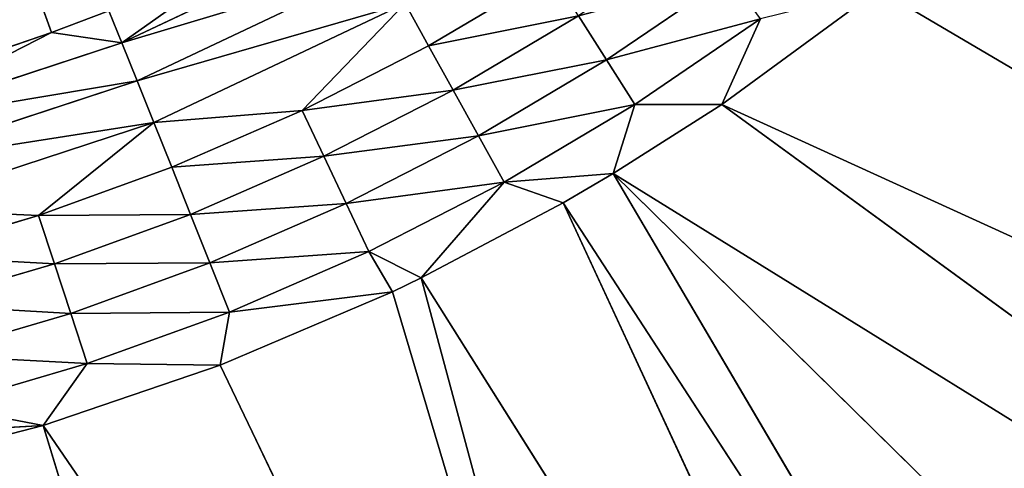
# Model space of a CAD drawing. Extents: x 0 to 605, y 0 to 400.
# Tile 296 of 656: x 309.24 to 319.07, y 180.7 to 185.18. Entities that reach past the tile are written whole.
import ezdxf

# ---------------------------------------------------------------- set-up
doc = ezdxf.new("R2010")
doc.units = 0
doc.header["$LTSCALE"] = 25.4
doc.layers.get('0').update_dxf_attribs({"linetype": 'CONTINUOUS'})

# ---------------------------------------------------------------- blocks, each defined once
blk = doc.blocks.new('ATLANTA610_-_S_STL')
at = {"color": 0}
for p, q in [((309.747, 25.2154, 218.7588), (313.0169, 25.4634, 229.4771)), ((309.747, 25.2154, 218.7588), (313.0169, 25.4634, 229.4771)), ((309.747, 25.2154, 218.7588), (316.6125, 25.4496, 228.7859)), ((309.747, 25.2154, 218.7588), (316.6125, 25.4496, 228.7859)), ((311.5112, 25.2074, 218.1588), (316.6125, 25.4496, 228.7859)), ((311.5112, 25.2074, 218.1588), (316.6125, 25.4496, 228.7859)), ((316.6125, 25.4496, 228.7859), (313.5185, 25.1972, 217.287)), ((316.6125, 25.4496, 228.7859), (313.5185, 25.1972, 217.287)), ((320.2196, 25.4365, 227.9299), (313.5185, 25.1972, 217.287)), ((320.2196, 25.4365, 227.9299), (313.5185, 25.1972, 217.287)), ((320.2196, 25.4365, 227.9299), (314.9364, 25.1898, 216.5374)), ((320.2196, 25.4365, 227.9299), (314.9364, 25.1898, 216.5374)), ((322.009, 25.4302, 227.4141), (314.9364, 25.1898, 216.5374)), ((322.009, 25.4302, 227.4141), (314.9364, 25.1898, 216.5374)), ((322.009, 25.4302, 227.4141), (315.4356, 25.1872, 216.245)), ((322.009, 25.4302, 227.4141), (315.4356, 25.1872, 216.245)), ((325.5269, 25.4183, 226.1688), (315.4356, 25.1872, 216.245)), ((325.5269, 25.4183, 226.1688), (315.4356, 25.1872, 216.245)), ((328.9233, 25.4075, 224.6036), (316.5187, 25.1816, 215.5542)), ((328.9233, 25.4075, 224.6036), (316.5187, 25.1816, 215.5542)), ((307.2739, 25.1956, 218.9003), (309.747, 25.2154, 218.7588)), ((307.2739, 25.1956, 218.9003), (309.747, 25.2154, 218.7588)), ((307.9357, 25.2221, 219.2256), (309.747, 25.2154, 218.7588)), ((307.9357, 25.2221, 219.2256), (309.747, 25.2154, 218.7588)), ((309.747, 25.2154, 218.7588), (308.7371, 25.1906, 218.5682)), ((309.747, 25.2154, 218.7588), (308.7371, 25.1906, 218.5682)), ((310.1864, 25.1845, 218.1425), (308.7371, 25.1906, 218.5682)), ((310.1864, 25.1845, 218.1425), (308.7371, 25.1906, 218.5682)), ((309.747, 25.2154, 218.7588), (310.1864, 25.1845, 218.1425)), ((309.747, 25.2154, 218.7588), (310.1864, 25.1845, 218.1425)), ((309.747, 25.2154, 218.7588), (311.5112, 25.2074, 218.1588)), ((309.747, 25.2154, 218.7588), (311.5112, 25.2074, 218.1588)), ((310.1864, 25.1845, 218.1425), (310.0218, 25.0987, 217.6407)), ((310.1864, 25.1845, 218.1425), (310.0218, 25.0987, 217.6407)), ((311.5112, 25.2074, 218.1588), (310.1864, 25.1845, 218.1425)), ((311.5112, 25.2074, 218.1588), (310.1864, 25.1845, 218.1425)), ((311.6056, 25.1777, 217.6271), (310.1864, 25.1845, 218.1425)), ((311.6056, 25.1777, 217.6271), (310.1864, 25.1845, 218.1425)), ((311.6056, 25.1777, 217.6271), (311.4101, 25.0918, 217.1366)), ((311.6056, 25.1777, 217.6271), (311.4101, 25.0918, 217.1366)), ((311.5112, 25.2074, 218.1588), (311.6056, 25.1777, 217.6271)), ((311.5112, 25.2074, 218.1588), (311.6056, 25.1777, 217.6271)), ((311.5112, 25.2074, 218.1588), (313.233, 25.1987, 217.4239)), ((311.5112, 25.2074, 218.1588), (313.233, 25.1987, 217.4239)), ((313.233, 25.1987, 217.4239), (311.6056, 25.1777, 217.6271)), ((313.233, 25.1987, 217.4239), (311.6056, 25.1777, 217.6271)), ((312.9964, 25.1705, 217.0213), (311.6056, 25.1777, 217.6271)), ((312.9964, 25.1705, 217.0213), (311.6056, 25.1777, 217.6271)), ((312.9964, 25.1705, 217.0213), (312.7705, 25.0846, 216.5439)), ((312.9964, 25.1705, 217.0213), (312.7705, 25.0846, 216.5439)), ((313.233, 25.1987, 217.4239), (312.9964, 25.1705, 217.0213)), ((313.233, 25.1987, 217.4239), (312.9964, 25.1705, 217.0213)), ((313.5185, 25.1972, 217.287), (312.9964, 25.1705, 217.0213)), ((313.5185, 25.1972, 217.287), (312.9964, 25.1705, 217.0213)), ((314.3461, 25.1632, 216.33), (312.9964, 25.1705, 217.0213)), ((314.3461, 25.1632, 216.33), (312.9964, 25.1705, 217.0213)), ((313.233, 25.1987, 217.4239), (313.5185, 25.1972, 217.287)), ((313.233, 25.1987, 217.4239), (313.5185, 25.1972, 217.287)), ((313.5185, 25.1972, 217.287), (314.3461, 25.1632, 216.33)), ((313.5185, 25.1972, 217.287), (314.3461, 25.1632, 216.33)), ((313.5185, 25.1972, 217.287), (314.9364, 25.1898, 216.5374)), ((313.5185, 25.1972, 217.287), (314.9364, 25.1898, 216.5374)), ((314.3461, 25.1632, 216.33), (314.0909, 25.0773, 215.8676)), ((314.3461, 25.1632, 216.33), (314.0909, 25.0773, 215.8676)), ((314.9364, 25.1898, 216.5374), (314.3461, 25.1632, 216.33)), ((314.9364, 25.1898, 216.5374), (314.3461, 25.1632, 216.33)), ((315.6522, 25.1562, 215.5547), (314.3461, 25.1632, 216.33)), ((315.6522, 25.1562, 215.5547), (314.3461, 25.1632, 216.33)), ((314.9364, 25.1898, 216.5374), (315.4356, 25.1872, 216.245)), ((314.9364, 25.1898, 216.5374), (315.4356, 25.1872, 216.245)), ((315.4356, 25.1872, 216.245), (315.6522, 25.1562, 215.5547)), ((315.4356, 25.1872, 216.245), (315.6522, 25.1562, 215.5547)), ((315.4356, 25.1872, 216.245), (316.5187, 25.1816, 215.5542)), ((315.4356, 25.1872, 216.245), (316.5187, 25.1816, 215.5542)), ((315.6522, 25.1562, 215.5547), (316.5187, 25.1816, 215.5542)), ((315.6522, 25.1562, 215.5547), (316.5187, 25.1816, 215.5542)), ((316.5187, 25.1816, 215.5542), (316.9072, 25.1497, 214.6999)), ((316.5187, 25.1816, 215.5542), (316.9072, 25.1497, 214.6999)), ((316.5187, 25.1816, 215.5542), (318.0838, 25.174, 214.4055)), ((316.5187, 25.1816, 215.5542), (318.0838, 25.174, 214.4055)), ((308.6043, 25.1047, 218.0571), (310.0218, 25.0987, 217.6407)), ((308.6043, 25.1047, 218.0571), (310.0218, 25.0987, 217.6407)), ((310.0218, 25.0987, 217.6407), (309.8589, 24.9548, 217.1448)), ((310.0218, 25.0987, 217.6407), (309.8589, 24.9548, 217.1448)), ((310.0218, 25.0987, 217.6407), (311.4101, 25.0918, 217.1366)), ((310.0218, 25.0987, 217.6407), (311.4101, 25.0918, 217.1366)), ((311.4101, 25.0918, 217.1366), (311.2165, 24.948, 216.6519)), ((311.4101, 25.0918, 217.1366), (311.2165, 24.948, 216.6519)), ((311.4101, 25.0918, 217.1366), (312.7705, 25.0846, 216.5439)), ((311.4101, 25.0918, 217.1366), (312.7705, 25.0846, 216.5439)), ((312.7705, 25.0846, 216.5439), (312.5471, 24.9407, 216.0722)), ((312.7705, 25.0846, 216.5439), (312.5471, 24.9407, 216.0722)), ((312.7705, 25.0846, 216.5439), (314.0909, 25.0773, 215.8676)), ((312.7705, 25.0846, 216.5439), (314.0909, 25.0773, 215.8676)), ((314.0909, 25.0773, 215.8676), (313.8385, 24.9335, 215.4108)), ((314.0909, 25.0773, 215.8676), (313.8385, 24.9335, 215.4108)), ((314.0909, 25.0773, 215.8676), (315.3687, 25.0703, 215.1092)), ((314.0909, 25.0773, 215.8676), (315.3687, 25.0703, 215.1092)), ((315.3687, 25.0703, 215.1092), (315.0883, 24.9265, 214.669)), ((315.3687, 25.0703, 215.1092), (315.0883, 24.9265, 214.669)), ((315.6522, 25.1562, 215.5547), (315.3687, 25.0703, 215.1092)), ((315.6522, 25.1562, 215.5547), (315.3687, 25.0703, 215.1092)), ((315.3687, 25.0703, 215.1092), (316.5966, 25.0638, 214.2728)), ((315.3687, 25.0703, 215.1092), (316.5966, 25.0638, 214.2728)), ((316.9072, 25.1497, 214.6999), (315.6522, 25.1562, 215.5547)), ((316.9072, 25.1497, 214.6999), (315.6522, 25.1562, 215.5547)), ((309.8589, 24.9548, 217.1448), (308.4728, 24.9609, 217.552)), ((309.8589, 24.9548, 217.1448), (308.4728, 24.9609, 217.552)), ((309.8589, 24.9548, 217.1448), (309.7007, 24.7541, 216.664)), ((309.8589, 24.9548, 217.1448), (309.7007, 24.7541, 216.664)), ((311.2165, 24.948, 216.6519), (309.8589, 24.9548, 217.1448)), ((311.2165, 24.948, 216.6519), (309.8589, 24.9548, 217.1448)), ((311.2165, 24.948, 216.6519), (311.0286, 24.7472, 216.1818)), ((311.2165, 24.948, 216.6519), (311.0286, 24.7472, 216.1818)), ((312.5471, 24.9407, 216.0722), (311.2165, 24.948, 216.6519)), ((312.5471, 24.9407, 216.0722), (311.2165, 24.948, 216.6519)), ((312.5471, 24.9407, 216.0722), (312.3301, 24.74, 215.6149)), ((312.5471, 24.9407, 216.0722), (312.3301, 24.74, 215.6149)), ((313.8385, 24.9335, 215.4108), (312.5471, 24.9407, 216.0722)), ((313.8385, 24.9335, 215.4108), (312.5471, 24.9407, 216.0722)), ((313.8385, 24.9335, 215.4108), (313.5934, 24.7327, 214.9679)), ((313.8385, 24.9335, 215.4108), (313.5934, 24.7327, 214.9679)), ((315.0883, 24.9265, 214.669), (313.8385, 24.9335, 215.4108)), ((315.0883, 24.9265, 214.669), (313.8385, 24.9335, 215.4108)), ((309.7007, 24.7541, 216.664), (308.2234, 24.5055, 216.5964)), ((309.7007, 24.7541, 216.664), (308.2234, 24.5055, 216.5964)), ((308.3451, 24.7601, 217.0621), (309.7007, 24.7541, 216.664)), ((308.3451, 24.7601, 217.0621), (309.7007, 24.7541, 216.664)), ((309.7007, 24.7541, 216.664), (310.8495, 24.4926, 215.735)), ((309.7007, 24.7541, 216.664), (311.0286, 24.7472, 216.1818)), ((309.7007, 24.7541, 216.664), (310.8495, 24.4926, 215.735)), ((309.7007, 24.7541, 216.664), (311.0286, 24.7472, 216.1818)), ((311.0286, 24.7472, 216.1818), (310.8495, 24.4926, 215.735)), ((311.0286, 24.7472, 216.1818), (310.8495, 24.4926, 215.735)), ((312.3301, 24.74, 215.6149), (310.8495, 24.4926, 215.735)), ((312.3301, 24.74, 215.6149), (310.8495, 24.4926, 215.735)), ((311.0286, 24.7472, 216.1818), (312.3301, 24.74, 215.6149)), ((311.0286, 24.7472, 216.1818), (312.3301, 24.74, 215.6149)), ((312.3301, 24.74, 215.6149), (313.3601, 24.4781, 214.5468)), ((312.3301, 24.74, 215.6149), (313.5934, 24.7327, 214.9679)), ((312.3301, 24.74, 215.6149), (313.3601, 24.4781, 214.5468)), ((312.3301, 24.74, 215.6149), (313.5934, 24.7327, 214.9679)), ((313.5934, 24.7327, 214.9679), (313.3601, 24.4781, 214.5468)), ((313.5934, 24.7327, 214.9679), (313.3601, 24.4781, 214.5468)), ((313.5934, 24.7327, 214.9679), (314.8161, 24.7257, 214.2422)), ((313.5934, 24.7327, 214.9679), (314.8161, 24.7257, 214.2422)), ((310.8495, 24.4926, 215.735), (308.2234, 24.5055, 216.5964)), ((310.8495, 24.4926, 215.735), (308.2234, 24.5055, 216.5964)), ((310.8495, 24.4926, 215.735), (310.6826, 24.1891, 215.3189)), ((310.8495, 24.4926, 215.735), (310.6826, 24.1891, 215.3189)), ((313.3601, 24.4781, 214.5468), (310.8495, 24.4926, 215.735)), ((313.3601, 24.4781, 214.5468), (310.8495, 24.4926, 215.735)), ((308.1099, 24.202, 216.1627), (310.6826, 24.1891, 215.3189)), ((308.1099, 24.202, 216.1627), (310.6826, 24.1891, 215.3189)), ((310.6826, 24.1891, 215.3189), (310.5302, 23.8432, 214.9402)), ((310.6826, 24.1891, 215.3189), (310.5302, 23.8432, 214.9402)), ((310.6826, 24.1891, 215.3189), (313.1425, 24.1745, 214.1548)), ((310.6826, 24.1891, 215.3189), (313.1425, 24.1745, 214.1548)), ((309.8293, 23.4846, 214.8366), (308.0063, 23.8561, 215.7678)), ((308.0063, 23.8561, 215.7678), (310.5302, 23.8432, 214.9402)), ((309.8293, 23.4846, 214.8366), (308.0063, 23.8561, 215.7678)), ((308.0063, 23.8561, 215.7678), (310.5302, 23.8432, 214.9402)), ((310.5302, 23.8432, 214.9402), (309.8293, 23.4846, 214.8366)), ((310.5302, 23.8432, 214.9402), (309.8293, 23.4846, 214.8366)), ((310.4004, 23.4814, 214.6185), (310.5302, 23.8432, 214.9402)), ((310.4004, 23.4814, 214.6185), (310.5302, 23.8432, 214.9402)), ((311.9828, 23.4718, 213.9107), (310.5302, 23.8432, 214.9402)), ((310.5302, 23.8432, 214.9402), (312.9442, 23.8287, 213.798)), ((311.9828, 23.4718, 213.9107), (310.5302, 23.8432, 214.9402)), ((310.5302, 23.8432, 214.9402), (312.9442, 23.8287, 213.798)), ((309.8293, 23.4846, 214.8366), (308.2828, 18.2168, 210.5411)), ((309.8293, 23.4846, 214.8366), (308.2828, 18.2168, 210.5411)), ((309.0111, 23.489, 215.1163), (309.8293, 23.4846, 214.8366)), ((309.0111, 23.489, 215.1163), (309.8293, 23.4846, 214.8366)), ((309.8293, 23.4846, 214.8366), (310.4004, 23.4814, 214.6185)), ((309.8293, 23.4846, 214.8366), (310.4004, 23.4814, 214.6185))]:
    blk.add_line(p, q, dxfattribs=at)
mesh = blk.add_polyface(dxfattribs=at)
corners = [(313.0169, 25.4634, 229.4771), (309.747, 25.2154, 218.7588), (307.9357, 25.2221, 219.2256)]
mesh.append_faces([[corners[k] for k in face] for face in [(0, 1, 2)]], dxfattribs={"color": 0})
mesh = blk.add_polyface(dxfattribs=at)
corners = [(313.0169, 25.4634, 229.4771), (316.6125, 25.4496, 228.7859), (309.747, 25.2154, 218.7588)]
mesh.append_faces([[corners[k] for k in face] for face in [(0, 1, 2)]], dxfattribs={"color": 0})
mesh = blk.add_polyface(dxfattribs=at)
corners = [(316.6125, 25.4496, 228.7859), (311.5112, 25.2074, 218.1588), (309.747, 25.2154, 218.7588)]
mesh.append_faces([[corners[k] for k in face] for face in [(0, 1, 2)]], dxfattribs={"color": 0})
mesh = blk.add_polyface(dxfattribs=at)
corners = [(313.233, 25.1987, 217.4239), (316.6125, 25.4496, 228.7859), (313.5185, 25.1972, 217.287), (311.5112, 25.2074, 218.1588)]
mesh.append_faces([[corners[k] for k in face] for face in [(0, 1, 2), (1, 0, 3)]], dxfattribs={"vtx0": -1, "color": 0})
mesh = blk.add_polyface(dxfattribs=at)
corners = [(316.6125, 25.4496, 228.7859), (320.2196, 25.4365, 227.9299), (313.5185, 25.1972, 217.287)]
mesh.append_faces([[corners[k] for k in face] for face in [(0, 1, 2)]], dxfattribs={"color": 0})
mesh = blk.add_polyface(dxfattribs=at)
corners = [(320.2196, 25.4365, 227.9299), (314.9364, 25.1898, 216.5374), (313.5185, 25.1972, 217.287)]
mesh.append_faces([[corners[k] for k in face] for face in [(0, 1, 2)]], dxfattribs={"color": 0})
mesh = blk.add_polyface(dxfattribs=at)
corners = [(320.2196, 25.4365, 227.9299), (322.009, 25.4302, 227.4141), (314.9364, 25.1898, 216.5374)]
mesh.append_faces([[corners[k] for k in face] for face in [(0, 1, 2)]], dxfattribs={"color": 0})
mesh = blk.add_polyface(dxfattribs=at)
corners = [(322.009, 25.4302, 227.4141), (315.4356, 25.1872, 216.245), (314.9364, 25.1898, 216.5374)]
mesh.append_faces([[corners[k] for k in face] for face in [(0, 1, 2)]], dxfattribs={"color": 0})
mesh = blk.add_polyface(dxfattribs=at)
corners = [(322.009, 25.4302, 227.4141), (325.5269, 25.4183, 226.1688), (315.4356, 25.1872, 216.245), (323.7799, 25.4241, 226.8291)]
mesh.append_faces([[corners[k] for k in face] for face in [(0, 1, 2), (1, 0, 3)]], dxfattribs={"vtx0": -1, "color": 0})
mesh = blk.add_polyface(dxfattribs=at)
corners = [(315.4356, 25.1872, 216.245), (328.9233, 25.4075, 224.6036), (316.5187, 25.1816, 215.5542), (325.5269, 25.4183, 226.1688), (327.2435, 25.4128, 225.4284)]
mesh.append_faces([[corners[k] for k in face] for face in [(0, 1, 2), (1, 3, 4)]], dxfattribs={"vtx0": -1, "color": 0})
mesh.append_faces([[corners[k] for k in face] for face in [(1, 0, 3)]], dxfattribs={"vtx0": -1, "vtx2": -1, "color": 0})
mesh = blk.add_polyface(dxfattribs=at)
corners = [(318.0838, 25.174, 214.4055), (332.1462, 25.398, 222.6842), (318.8557, 25.1705, 213.7652), (316.5187, 25.1816, 215.5542), (328.9233, 25.4075, 224.6036), (330.5598, 25.4026, 223.6898)]
mesh.append_faces([[corners[k] for k in face] for face in [(0, 1, 2), (1, 4, 5)]], dxfattribs={"vtx0": -1, "color": 0})
mesh.append_faces([[corners[k] for k in face] for face in [(1, 0, 3), (1, 3, 4)]], dxfattribs={"vtx0": -1, "vtx2": -1, "color": 0})
mesh = blk.add_polyface(dxfattribs=at)
corners = [(318.8557, 25.1705, 213.7652), (333.6749, 25.3938, 221.5895), (319.536, 25.1677, 213.1553), (332.1462, 25.398, 222.6842)]
mesh.append_faces([[corners[k] for k in face] for face in [(0, 1, 2), (1, 0, 3)]], dxfattribs={"vtx0": -1, "color": 0})
mesh = blk.add_polyface(dxfattribs=at)
corners = [(307.9357, 25.2221, 219.2256), (309.747, 25.2154, 218.7588), (307.2739, 25.1956, 218.9003)]
mesh.append_faces([[corners[k] for k in face] for face in [(0, 1, 2)]], dxfattribs={"color": 0})
mesh = blk.add_polyface(dxfattribs=at)
corners = [(307.2739, 25.1956, 218.9003), (309.747, 25.2154, 218.7588), (308.7371, 25.1906, 218.5682)]
mesh.append_faces([[corners[k] for k in face] for face in [(0, 1, 2)]], dxfattribs={"color": 0})
mesh = blk.add_polyface(dxfattribs=at)
corners = [(308.6043, 25.1047, 218.0571), (310.1864, 25.1845, 218.1425), (310.0218, 25.0987, 217.6407), (308.7371, 25.1906, 218.5682)]
mesh.append_faces([[corners[k] for k in face] for face in [(0, 1, 2), (1, 0, 3)]], dxfattribs={"vtx0": -1, "color": 0})
mesh = blk.add_polyface(dxfattribs=at)
corners = [(309.747, 25.2154, 218.7588), (310.1864, 25.1845, 218.1425), (308.7371, 25.1906, 218.5682)]
mesh.append_faces([[corners[k] for k in face] for face in [(0, 1, 2)]], dxfattribs={"color": 0})
mesh = blk.add_polyface(dxfattribs=at)
corners = [(309.747, 25.2154, 218.7588), (311.5112, 25.2074, 218.1588), (310.1864, 25.1845, 218.1425)]
mesh.append_faces([[corners[k] for k in face] for face in [(0, 1, 2)]], dxfattribs={"color": 0})
mesh = blk.add_polyface(dxfattribs=at)
corners = [(310.0218, 25.0987, 217.6407), (311.6056, 25.1777, 217.6271), (311.4101, 25.0918, 217.1366), (310.1864, 25.1845, 218.1425)]
mesh.append_faces([[corners[k] for k in face] for face in [(0, 1, 2), (1, 0, 3)]], dxfattribs={"vtx0": -1, "color": 0})
mesh = blk.add_polyface(dxfattribs=at)
corners = [(311.5112, 25.2074, 218.1588), (311.6056, 25.1777, 217.6271), (310.1864, 25.1845, 218.1425)]
mesh.append_faces([[corners[k] for k in face] for face in [(0, 1, 2)]], dxfattribs={"color": 0})
mesh = blk.add_polyface(dxfattribs=at)
corners = [(311.4101, 25.0918, 217.1366), (312.9964, 25.1705, 217.0213), (312.7705, 25.0846, 216.5439), (311.6056, 25.1777, 217.6271)]
mesh.append_faces([[corners[k] for k in face] for face in [(0, 1, 2), (1, 0, 3)]], dxfattribs={"vtx0": -1, "color": 0})
mesh = blk.add_polyface(dxfattribs=at)
corners = [(311.5112, 25.2074, 218.1588), (313.233, 25.1987, 217.4239), (311.6056, 25.1777, 217.6271)]
mesh.append_faces([[corners[k] for k in face] for face in [(0, 1, 2)]], dxfattribs={"color": 0})
mesh = blk.add_polyface(dxfattribs=at)
corners = [(311.6056, 25.1777, 217.6271), (313.233, 25.1987, 217.4239), (312.9964, 25.1705, 217.0213)]
mesh.append_faces([[corners[k] for k in face] for face in [(0, 1, 2)]], dxfattribs={"color": 0})
mesh = blk.add_polyface(dxfattribs=at)
corners = [(312.7705, 25.0846, 216.5439), (314.3461, 25.1632, 216.33), (314.0909, 25.0773, 215.8676), (312.9964, 25.1705, 217.0213)]
mesh.append_faces([[corners[k] for k in face] for face in [(0, 1, 2), (1, 0, 3)]], dxfattribs={"vtx0": -1, "color": 0})
mesh = blk.add_polyface(dxfattribs=at)
corners = [(313.233, 25.1987, 217.4239), (313.5185, 25.1972, 217.287), (312.9964, 25.1705, 217.0213)]
mesh.append_faces([[corners[k] for k in face] for face in [(0, 1, 2)]], dxfattribs={"color": 0})
mesh = blk.add_polyface(dxfattribs=at)
corners = [(313.5185, 25.1972, 217.287), (314.3461, 25.1632, 216.33), (312.9964, 25.1705, 217.0213)]
mesh.append_faces([[corners[k] for k in face] for face in [(0, 1, 2)]], dxfattribs={"color": 0})
mesh = blk.add_polyface(dxfattribs=at)
corners = [(313.5185, 25.1972, 217.287), (314.9364, 25.1898, 216.5374), (314.3461, 25.1632, 216.33)]
mesh.append_faces([[corners[k] for k in face] for face in [(0, 1, 2)]], dxfattribs={"color": 0})
mesh = blk.add_polyface(dxfattribs=at)
corners = [(314.0909, 25.0773, 215.8676), (315.6522, 25.1562, 215.5547), (315.3687, 25.0703, 215.1092), (314.3461, 25.1632, 216.33)]
mesh.append_faces([[corners[k] for k in face] for face in [(0, 1, 2), (1, 0, 3)]], dxfattribs={"vtx0": -1, "color": 0})
mesh = blk.add_polyface(dxfattribs=at)
corners = [(314.3461, 25.1632, 216.33), (315.4356, 25.1872, 216.245), (315.6522, 25.1562, 215.5547), (314.9364, 25.1898, 216.5374)]
mesh.append_faces([[corners[k] for k in face] for face in [(0, 1, 2), (1, 0, 3)]], dxfattribs={"vtx0": -1, "color": 0})
mesh = blk.add_polyface(dxfattribs=at)
corners = [(315.4356, 25.1872, 216.245), (316.5187, 25.1816, 215.5542), (315.6522, 25.1562, 215.5547)]
mesh.append_faces([[corners[k] for k in face] for face in [(0, 1, 2)]], dxfattribs={"color": 0})
mesh = blk.add_polyface(dxfattribs=at)
corners = [(315.6522, 25.1562, 215.5547), (316.5187, 25.1816, 215.5542), (316.9072, 25.1497, 214.6999)]
mesh.append_faces([[corners[k] for k in face] for face in [(0, 1, 2)]], dxfattribs={"color": 0})
mesh = blk.add_polyface(dxfattribs=at)
corners = [(316.5187, 25.1816, 215.5542), (318.0838, 25.174, 214.4055), (316.9072, 25.1497, 214.6999)]
mesh.append_faces([[corners[k] for k in face] for face in [(0, 1, 2)]], dxfattribs={"color": 0})
mesh = blk.add_polyface(dxfattribs=at)
corners = [(308.4728, 24.9609, 217.552), (310.0218, 25.0987, 217.6407), (309.8589, 24.9548, 217.1448), (308.6043, 25.1047, 218.0571)]
mesh.append_faces([[corners[k] for k in face] for face in [(0, 1, 2), (1, 0, 3)]], dxfattribs={"vtx0": -1, "color": 0})
mesh = blk.add_polyface(dxfattribs=at)
corners = [(309.8589, 24.9548, 217.1448), (311.4101, 25.0918, 217.1366), (311.2165, 24.948, 216.6519), (310.0218, 25.0987, 217.6407)]
mesh.append_faces([[corners[k] for k in face] for face in [(0, 1, 2), (1, 0, 3)]], dxfattribs={"vtx0": -1, "color": 0})
mesh = blk.add_polyface(dxfattribs=at)
corners = [(311.2165, 24.948, 216.6519), (312.7705, 25.0846, 216.5439), (312.5471, 24.9407, 216.0722), (311.4101, 25.0918, 217.1366)]
mesh.append_faces([[corners[k] for k in face] for face in [(0, 1, 2), (1, 0, 3)]], dxfattribs={"vtx0": -1, "color": 0})
mesh = blk.add_polyface(dxfattribs=at)
corners = [(312.5471, 24.9407, 216.0722), (314.0909, 25.0773, 215.8676), (313.8385, 24.9335, 215.4108), (312.7705, 25.0846, 216.5439)]
mesh.append_faces([[corners[k] for k in face] for face in [(0, 1, 2), (1, 0, 3)]], dxfattribs={"vtx0": -1, "color": 0})
mesh = blk.add_polyface(dxfattribs=at)
corners = [(313.8385, 24.9335, 215.4108), (315.3687, 25.0703, 215.1092), (315.0883, 24.9265, 214.669), (314.0909, 25.0773, 215.8676)]
mesh.append_faces([[corners[k] for k in face] for face in [(0, 1, 2), (1, 0, 3)]], dxfattribs={"vtx0": -1, "color": 0})
mesh = blk.add_polyface(dxfattribs=at)
corners = [(315.0883, 24.9265, 214.669), (316.5966, 25.0638, 214.2728), (316.2894, 24.92, 213.8509), (315.3687, 25.0703, 215.1092)]
mesh.append_faces([[corners[k] for k in face] for face in [(0, 1, 2), (1, 0, 3)]], dxfattribs={"vtx0": -1, "color": 0})
mesh = blk.add_polyface(dxfattribs=at)
corners = [(315.3687, 25.0703, 215.1092), (316.9072, 25.1497, 214.6999), (316.5966, 25.0638, 214.2728), (315.6522, 25.1562, 215.5547)]
mesh.append_faces([[corners[k] for k in face] for face in [(0, 1, 2), (1, 0, 3)]], dxfattribs={"vtx0": -1, "color": 0})
mesh = blk.add_polyface(dxfattribs=at)
corners = [(308.3451, 24.7601, 217.0621), (309.8589, 24.9548, 217.1448), (309.7007, 24.7541, 216.664), (308.4728, 24.9609, 217.552)]
mesh.append_faces([[corners[k] for k in face] for face in [(0, 1, 2), (1, 0, 3)]], dxfattribs={"vtx0": -1, "color": 0})
mesh = blk.add_polyface(dxfattribs=at)
corners = [(309.7007, 24.7541, 216.664), (311.2165, 24.948, 216.6519), (311.0286, 24.7472, 216.1818), (309.8589, 24.9548, 217.1448)]
mesh.append_faces([[corners[k] for k in face] for face in [(0, 1, 2), (1, 0, 3)]], dxfattribs={"vtx0": -1, "color": 0})
mesh = blk.add_polyface(dxfattribs=at)
corners = [(311.0286, 24.7472, 216.1818), (312.5471, 24.9407, 216.0722), (312.3301, 24.74, 215.6149), (311.2165, 24.948, 216.6519)]
mesh.append_faces([[corners[k] for k in face] for face in [(0, 1, 2), (1, 0, 3)]], dxfattribs={"vtx0": -1, "color": 0})
mesh = blk.add_polyface(dxfattribs=at)
corners = [(312.3301, 24.74, 215.6149), (313.8385, 24.9335, 215.4108), (313.5934, 24.7327, 214.9679), (312.5471, 24.9407, 216.0722)]
mesh.append_faces([[corners[k] for k in face] for face in [(0, 1, 2), (1, 0, 3)]], dxfattribs={"vtx0": -1, "color": 0})
mesh = blk.add_polyface(dxfattribs=at)
corners = [(313.5934, 24.7327, 214.9679), (315.0883, 24.9265, 214.669), (314.8161, 24.7257, 214.2422), (313.8385, 24.9335, 215.4108)]
mesh.append_faces([[corners[k] for k in face] for face in [(0, 1, 2), (1, 0, 3)]], dxfattribs={"vtx0": -1, "color": 0})
mesh = blk.add_polyface(dxfattribs=at)
corners = [(308.3451, 24.7601, 217.0621), (309.7007, 24.7541, 216.664), (308.2234, 24.5055, 216.5964)]
mesh.append_faces([[corners[k] for k in face] for face in [(0, 1, 2)]], dxfattribs={"color": 0})
mesh = blk.add_polyface(dxfattribs=at)
corners = [(309.7007, 24.7541, 216.664), (310.8495, 24.4926, 215.735), (308.2234, 24.5055, 216.5964)]
mesh.append_faces([[corners[k] for k in face] for face in [(0, 1, 2)]], dxfattribs={"color": 0})
mesh = blk.add_polyface(dxfattribs=at)
corners = [(309.7007, 24.7541, 216.664), (311.0286, 24.7472, 216.1818), (310.8495, 24.4926, 215.735)]
mesh.append_faces([[corners[k] for k in face] for face in [(0, 1, 2)]], dxfattribs={"color": 0})
mesh = blk.add_polyface(dxfattribs=at)
corners = [(311.0286, 24.7472, 216.1818), (312.3301, 24.74, 215.6149), (310.8495, 24.4926, 215.735)]
mesh.append_faces([[corners[k] for k in face] for face in [(0, 1, 2)]], dxfattribs={"color": 0})
mesh = blk.add_polyface(dxfattribs=at)
corners = [(310.8495, 24.4926, 215.735), (312.3301, 24.74, 215.6149), (313.3601, 24.4781, 214.5468)]
mesh.append_faces([[corners[k] for k in face] for face in [(0, 1, 2)]], dxfattribs={"color": 0})
mesh = blk.add_polyface(dxfattribs=at)
corners = [(312.3301, 24.74, 215.6149), (313.5934, 24.7327, 214.9679), (313.3601, 24.4781, 214.5468)]
mesh.append_faces([[corners[k] for k in face] for face in [(0, 1, 2)]], dxfattribs={"color": 0})
mesh = blk.add_polyface(dxfattribs=at)
corners = [(313.5934, 24.7327, 214.9679), (314.8161, 24.7257, 214.2422), (313.3601, 24.4781, 214.5468)]
mesh.append_faces([[corners[k] for k in face] for face in [(0, 1, 2)]], dxfattribs={"color": 0})
mesh = blk.add_polyface(dxfattribs=at)
corners = [(308.1099, 24.202, 216.1627), (310.8495, 24.4926, 215.735), (310.6826, 24.1891, 215.3189), (308.2234, 24.5055, 216.5964)]
mesh.append_faces([[corners[k] for k in face] for face in [(0, 1, 2), (1, 0, 3)]], dxfattribs={"vtx0": -1, "color": 0})
mesh = blk.add_polyface(dxfattribs=at)
corners = [(310.6826, 24.1891, 215.3189), (313.3601, 24.4781, 214.5468), (313.1425, 24.1745, 214.1548), (310.8495, 24.4926, 215.735)]
mesh.append_faces([[corners[k] for k in face] for face in [(0, 1, 2), (1, 0, 3)]], dxfattribs={"vtx0": -1, "color": 0})
mesh = blk.add_polyface(dxfattribs=at)
corners = [(308.0063, 23.8561, 215.7678), (310.6826, 24.1891, 215.3189), (310.5302, 23.8432, 214.9402), (308.1099, 24.202, 216.1627)]
mesh.append_faces([[corners[k] for k in face] for face in [(0, 1, 2), (1, 0, 3)]], dxfattribs={"vtx0": -1, "color": 0})
mesh = blk.add_polyface(dxfattribs=at)
corners = [(310.5302, 23.8432, 214.9402), (313.1425, 24.1745, 214.1548), (312.9442, 23.8287, 213.798), (310.6826, 24.1891, 215.3189)]
mesh.append_faces([[corners[k] for k in face] for face in [(0, 1, 2), (1, 0, 3)]], dxfattribs={"vtx0": -1, "color": 0})
mesh = blk.add_polyface(dxfattribs=at)
corners = [(310.5302, 23.8432, 214.9402), (309.8293, 23.4846, 214.8366), (308.0063, 23.8561, 215.7678)]
mesh.append_faces([[corners[k] for k in face] for face in [(0, 1, 2)]], dxfattribs={"color": 0})
mesh = blk.add_polyface(dxfattribs=at)
corners = [(309.8293, 23.4846, 214.8366), (309.0111, 23.489, 215.1163), (308.0063, 23.8561, 215.7678)]
mesh.append_faces([[corners[k] for k in face] for face in [(0, 1, 2)]], dxfattribs={"color": 0})
mesh = blk.add_polyface(dxfattribs=at)
corners = [(310.5302, 23.8432, 214.9402), (310.4004, 23.4814, 214.6185), (309.8293, 23.4846, 214.8366)]
mesh.append_faces([[corners[k] for k in face] for face in [(0, 1, 2)]], dxfattribs={"color": 0})
mesh = blk.add_polyface(dxfattribs=at)
corners = [(310.5302, 23.8432, 214.9402), (311.9828, 23.4718, 213.9107), (310.4004, 23.4814, 214.6185)]
mesh.append_faces([[corners[k] for k in face] for face in [(0, 1, 2)]], dxfattribs={"color": 0})
mesh = blk.add_polyface(dxfattribs=at)
corners = [(312.9442, 23.8287, 213.798), (311.9828, 23.4718, 213.9107), (310.5302, 23.8432, 214.9402)]
mesh.append_faces([[corners[k] for k in face] for face in [(0, 1, 2)]], dxfattribs={"color": 0})
mesh = blk.add_polyface(dxfattribs=at)
corners = [(309.8293, 23.4846, 214.8366), (308.2828, 18.2168, 210.5411), (309.0111, 23.489, 215.1163)]
mesh.append_faces([[corners[k] for k in face] for face in [(0, 1, 2)]], dxfattribs={"color": 0})
mesh = blk.add_polyface(dxfattribs=at)
corners = [(310.4004, 23.4814, 214.6185), (308.2828, 18.2168, 210.5411), (309.8293, 23.4846, 214.8366)]
mesh.append_faces([[corners[k] for k in face] for face in [(0, 1, 2)]], dxfattribs={"color": 0})

msp = doc.modelspace()

# ---------------------------------------------------------------- block references
at = {"color": 254, "extrusion": (0, -1, 5.55112e-17)}
msp.add_blockref('ATLANTA610_-_S_STL', (-0.2686, -0.0661, -399.8831), dxfattribs=at)

doc.saveas('drawing.dxf')
